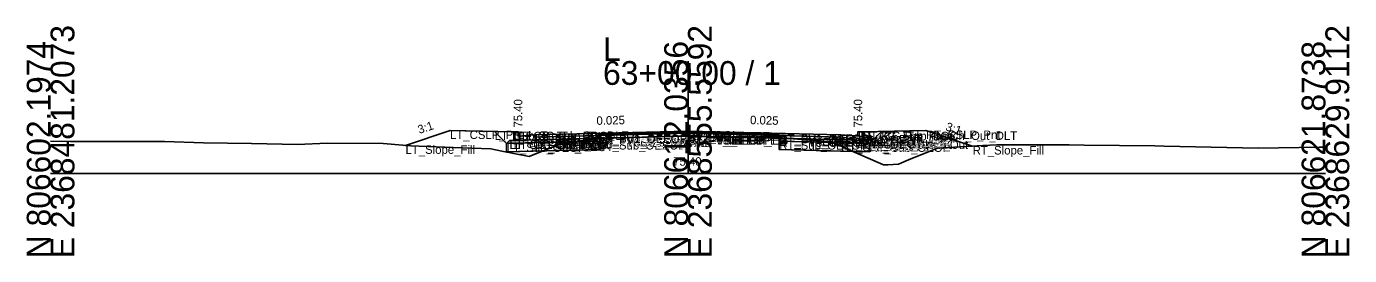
# Model space of a CAD drawing. Extents: x -26 to 8153, y -10 to 9520.
# Drawn here: x 5997.2 to 6152.8, y 2990.3 to 3017.3 of the extents above; entities that cross this region are included whole.
import ezdxf

# ---------------------------------------------------------------- set-up
doc = ezdxf.new("R2010")
doc.units = 0
for name, color, linetype in [('Exist CMT Pavement', 7, 'Continuous'), ('Exist Cross Section Cell', 7, 'Continuous'), ('Exist XS Center Line Elevation Label', 7, 'Continuous'), ('Exist XS Ground Line', 7, 'Continuous'), ('Prop CMT Conc Surface', 7, 'Continuous'), ('Prop CMT Concrete Structures', 7, 'Continuous'), ('Prop CMT Pvmt Course 1', 7, 'Continuous'), ('Prop CMT Pvmt Course 1 CG', 7, 'Continuous'), ('Prop CMT Pvmt Course 1 Wedge', 7, 'Continuous'), ('Prop CMT Pvmt Course 2', 7, 'Continuous'), ('Prop CMT Pvmt Course 2 Wedge', 7, 'Continuous'), ('Prop CMT Pvmt Course 3', 7, 'Continuous'), ('Prop CMT Pvmt Course 3 Wedge', 7, 'Continuous'), ('Prop CMT Pvmt Surface', 7, 'Continuous'), ('Prop CMT Pvmt Wedge Surface 1', 7, 'Continuous'), ('Prop CMT Pvmt Wedge Surface 2', 7, 'Continuous'), ('Prop CMT Pvmt Wedge Surface 3', 7, 'Continuous'), ('Prop CMT Shallow Undercut', 7, 'Continuous'), ('Prop CMT Shallow Undercut Boundary', 7, 'Continuous'), ('Prop CMT Slope Grass', 7, 'Continuous'), ('Prop CMT Subgrade Earthwork', 7, 'Continuous'), ('Prop XS Earthwork Shape', 7, 'Continuous'), ('Prop XS Hydro Elevations', 7, 'Continuous'), ('Prop XS SE Text', 7, 'Continuous'), ('Prop XS Side Slope Text', 7, 'Continuous'), ('Prop XS Subgrade Earthwork', 7, 'Continuous'), ('Scratch_Level_2', 7, 'Continuous'), ('Scratch_Level_6', 7, 'Continuous')]:
    doc.layers.add(name, color=color, linetype=linetype)

msp = doc.modelspace()

# ---------------------------------------------------------------- linework, layer by layer
at = {"layer": 'Exist CMT Pavement'}
for p, q in [((6064.57, 3004.12), (6069.62, 3004.27)), ((6069.62, 3004.27), (6074.66, 3004.41)), ((6074.66, 3004.41), (6075, 3004.4)), ((6075, 3004.4), (6080.09, 3004.31)), ((6080.09, 3004.31), (6085.74, 3004.19))]:
    msp.add_line(p, q, dxfattribs=at)
at = {"layer": 'Exist Cross Section Cell'}
for p, q in [((6075, 3000), (6075, 3013.23)), ((6000, 3000), (6075, 3000)), ((6075, 3000), (6150, 3000))]:
    msp.add_line(p, q, dxfattribs=at)
at = {"layer": 'Exist XS Ground Line'}
for p, q in [((6000, 3003.78), (6002.34, 3003.77)), ((6002.34, 3003.77), (6008.52, 3003.76)), ((6008.52, 3003.76), (6013.41, 3003.77)), ((6013.41, 3003.77), (6017.98, 3003.61)), ((6017.98, 3003.61), (6023.64, 3003.52)), ((6023.64, 3003.52), (6029.05, 3003.41)), ((6029.05, 3003.41), (6032.54, 3003.56)), ((6032.54, 3003.56), (6039.14, 3003.5)), ((6039.14, 3003.5), (6041.45, 3003.33)), ((6041.45, 3003.33), (6042.4, 3003.25)), ((6042.4, 3003.25), (6047.38, 3003.04)), ((6058.07, 3002.71), (6060.29, 3003.59)), ((6060.29, 3003.59), (6061.39, 3003.73)), ((6061.39, 3003.73), (6064.57, 3004.12)), ((6064.57, 3004.12), (6069.62, 3004.27)), ((6069.62, 3004.27), (6074.66, 3004.41)), ((6074.66, 3004.41), (6075, 3004.4)), ((6075, 3004.4), (6080.09, 3004.31)), ((6080.09, 3004.31), (6085.74, 3004.19)), ((6085.74, 3004.19), (6089.53, 3003.91)), ((6089.53, 3003.91), (6091.95, 3003.71)), ((6091.95, 3003.71), (6093.35, 3003.04)), ((6104.37, 3002.96), (6109.68, 3003.3)), ((6109.68, 3003.3), (6111.33, 3003.36)), ((6111.33, 3003.36), (6112.72, 3003.37)), ((6112.72, 3003.37), (6119.84, 3003.35)), ((6119.84, 3003.35), (6121.63, 3003.31)), ((6121.63, 3003.31), (6129.93, 3003.25)), ((6129.93, 3003.25), (6131.01, 3003.22)), ((6131.01, 3003.22), (6142.08, 3002.98)), ((6149.29, 3003.09), (6150, 3003.1)), ((6047.38, 3003.04), (6051.79, 3002.89)), ((6051.79, 3002.89), (6053.1, 3002.62)), ((6053.1, 3002.62), (6056.32, 3001.99)), ((6056.32, 3001.99), (6058.07, 3002.71)), ((6093.35, 3003.04), (6098, 3001.02)), ((6099.75, 3001.1), (6100.96, 3001.58)), ((6100.96, 3001.58), (6104.37, 3002.96)), ((6142.08, 3002.98), (6149.29, 3003.09)), ((6098, 3001.02), (6098.5, 3001.01)), ((6098.5, 3001.01), (6099.75, 3001.1))]:
    msp.add_line(p, q, dxfattribs=at)
at = {"layer": 'Prop CMT Conc Surface'}
for points in [[(6055, 3004.4), (6055, 3004.9), (6054.5, 3004.9)], [(6095, 3004.4), (6095, 3004.9), (6095.5, 3004.9)], [(6057, 3004.53), (6055, 3004.4)], [(6093, 3004.53), (6095, 3004.4)]]:
    msp.add_lwpolyline(points, dxfattribs=at)
at = {"layer": 'Prop CMT Concrete Structures'}
for points in [[(6057, 3004.53), (6055, 3004.4), (6055, 3004.9), (6054.5, 3004.9)], [(6054.5, 3004.9), (6054.5, 3003.88), (6057, 3003.95)], [(6093, 3004.53), (6095, 3004.4), (6095, 3004.9), (6095.5, 3004.9)], [(6095.5, 3004.9), (6095.5, 3003.88), (6093, 3003.95)], [(6057, 3003.95), (6057, 3004.53)], [(6093, 3003.95), (6093, 3004.53)]]:
    msp.add_lwpolyline(points, dxfattribs=at)
at = {"layer": 'Prop CMT Pvmt Course 1'}
for points in [[(6075, 3004.98), (6057, 3004.53)], [(6064.57, 3004.59), (6075, 3004.86)], [(6075, 3004.73), (6075, 3004.98)], [(6075, 3004.98), (6093, 3004.53)], [(6075, 3004.73), (6075, 3004.98)], [(6075, 3004.86), (6075, 3004.73), (6075, 3004.73)], [(6085.74, 3004.59), (6075, 3004.86)], [(6075, 3004.86), (6075, 3004.73), (6075, 3004.73)], [(6057, 3004.53), (6057, 3004.28)], [(6057, 3004.28), (6064.57, 3004.47)], [(6064.57, 3004.47), (6064.57, 3004.59)], [(6085.74, 3004.46), (6085.74, 3004.59)], [(6093, 3004.28), (6085.74, 3004.46)], [(6093, 3004.53), (6093, 3004.28)]]:
    msp.add_lwpolyline(points, dxfattribs=at)
at = {"layer": 'Prop CMT Pvmt Course 1 CG'}
for points in [[(6057, 3003.95), (6054, 3003.87), (6053.66, 3003.53)], [(6053.66, 3003.53), (6057, 3003.62)], [(6057, 3003.62), (6057, 3003.95)], [(6093, 3003.95), (6096, 3003.87), (6096.34, 3003.53)], [(6093, 3003.62), (6093, 3003.95)], [(6096.34, 3003.53), (6093, 3003.62)]]:
    msp.add_lwpolyline(points, dxfattribs=at)
at = {"layer": 'Prop CMT Pvmt Course 1 Wedge'}
for points in [[(6075, 3004.86), (6064.57, 3004.59)], [(6075, 3004.86), (6085.74, 3004.59)]]:
    msp.add_lwpolyline(points, dxfattribs=at)
at = {"layer": 'Prop CMT Pvmt Course 2'}
for points in [[(6064.57, 3004.47), (6057, 3004.28)], [(6057, 3004.28), (6057, 3003.95)], [(6057, 3003.95), (6064.57, 3004.14)], [(6064.57, 3004.14), (6064.57, 3004.47)], [(6085.74, 3004.13), (6085.74, 3004.46)], [(6085.74, 3004.46), (6093, 3004.28)], [(6093, 3003.95), (6085.74, 3004.13)], [(6093, 3004.28), (6093, 3003.95)]]:
    msp.add_lwpolyline(points, dxfattribs=at)
at = {"layer": 'Prop CMT Pvmt Course 2 Wedge'}
for points in [[(6075, 3004.73), (6064.57, 3004.47)], [(6075, 3004.73), (6085.74, 3004.46)]]:
    msp.add_lwpolyline(points, dxfattribs=at)
at = {"layer": 'Prop CMT Pvmt Course 3'}
for points in [[(6064.57, 3004.14), (6057, 3003.95)], [(6057, 3003.95), (6057, 3003.62)], [(6057, 3003.62), (6064.57, 3003.81)], [(6064.57, 3003.81), (6064.57, 3004.14)], [(6085.74, 3004.13), (6093, 3003.95)], [(6085.74, 3003.8), (6085.74, 3004.13)], [(6093, 3003.62), (6085.74, 3003.8)], [(6093, 3003.95), (6093, 3003.62)]]:
    msp.add_lwpolyline(points, dxfattribs=at)
at = {"layer": 'Prop CMT Pvmt Course 3 Wedge'}
for points in [[(6075, 3004.4), (6064.57, 3004.14)], [(6075, 3004.4), (6085.74, 3004.13)]]:
    msp.add_lwpolyline(points, dxfattribs=at)
at = {"layer": 'Prop CMT Pvmt Surface'}
for points in [[(6075, 3004.98), (6057, 3004.53)], [(6075, 3004.98), (6093, 3004.53)]]:
    msp.add_lwpolyline(points, dxfattribs=at)
at = {"layer": 'Prop CMT Pvmt Wedge Surface 1'}
for points in [[(6075, 3004.86), (6064.57, 3004.59)], [(6075, 3004.86), (6085.74, 3004.59)], [(6057, 3004.28), (6057, 3004.53)], [(6064.57, 3004.47), (6057, 3004.28)], [(6064.57, 3004.59), (6064.57, 3004.47)], [(6085.74, 3004.59), (6085.74, 3004.46)], [(6085.74, 3004.46), (6093, 3004.28)], [(6093, 3004.28), (6093, 3004.53)]]:
    msp.add_lwpolyline(points, dxfattribs=at)
at = {"layer": 'Prop CMT Pvmt Wedge Surface 2'}
for points in [[(6075, 3004.73), (6057, 3004.28)], [(6075, 3004.73), (6093, 3004.28)], [(6057, 3004.28), (6057, 3004.53)], [(6093, 3004.28), (6093, 3004.53)]]:
    msp.add_lwpolyline(points, dxfattribs=at)
at = {"layer": 'Prop CMT Pvmt Wedge Surface 3'}
for points in [[(6057, 3003.95), (6057, 3004.53)], [(6075, 3004.4), (6057, 3003.95)], [(6075, 3004.4), (6093, 3003.95)], [(6093, 3003.95), (6093, 3004.53)]]:
    msp.add_lwpolyline(points, dxfattribs=at)
at = {"layer": 'Prop CMT Shallow Undercut'}
for points in [[(6057.9, 3002.64), (6058.07, 3002.71), (6060.29, 3003.59), (6061.36, 3003.73), (6064.57, 3003.81), (6064.57, 3002.81)], [(6085.74, 3003.8), (6092.1, 3003.64), (6093.35, 3003.04), (6094.4, 3002.58), (6085.74, 3002.8)]]:
    msp.add_lwpolyline(points, close=True, dxfattribs=at)
at = {"layer": 'Prop CMT Shallow Undercut Boundary'}
for p, q in [((6053.66, 3003.53), (6053.66, 3002.53)), ((6064.57, 3003.81), (6064.57, 3002.81)), ((6085.74, 3003.8), (6085.74, 3002.8)), ((6096.34, 3003.53), (6096.34, 3002.53)), ((6053.66, 3002.53), (6064.57, 3002.81)), ((6096.34, 3002.53), (6085.74, 3002.8))]:
    msp.add_line(p, q, dxfattribs=at)
at = {"layer": 'Prop CMT Slope Grass'}
for points in [[(6054.5, 3004.9), (6047, 3005.05), (6041.76, 3003.3)], [(6095.5, 3004.9), (6103, 3005.05), (6108.49, 3003.22)]]:
    msp.add_lwpolyline(points, dxfattribs=at)
at = {"layer": 'Prop CMT Subgrade Earthwork'}
for points in [[(6057, 3003.62), (6053.66, 3003.53), (6052.25, 3004.94)], [(6093, 3003.62), (6096.34, 3003.53), (6097.75, 3004.94)], [(6064.57, 3003.81), (6057, 3003.62)], [(6064.57, 3003.81), (6064.59, 3004.12)], [(6085.74, 3003.8), (6085.72, 3004.19)], [(6085.74, 3003.8), (6093, 3003.62)]]:
    msp.add_lwpolyline(points, dxfattribs=at)
at = {"layer": 'Prop XS Earthwork Shape'}
for points in [[(6051.79, 3002.89), (6053.1, 3002.62), (6056.32, 3001.99), (6057.9, 3002.64), (6053.66, 3002.53), (6053.66, 3003.53), (6052.25, 3004.94), (6047, 3005.05), (6041.76, 3003.3), (6042.4, 3003.25), (6047.38, 3003.04)], [(6098.5, 3001.01), (6099.75, 3001.1), (6100.96, 3001.58), (6104.37, 3002.96), (6108.49, 3003.22), (6103, 3005.05), (6097.75, 3004.94), (6096.34, 3003.53), (6096.34, 3002.53), (6094.4, 3002.58), (6098, 3001.02)], [(6058.07, 3002.71), (6060.29, 3003.59), (6061.36, 3003.73), (6057, 3003.62), (6053.66, 3003.53), (6053.66, 3002.53), (6057.9, 3002.64)], [(6058.07, 3002.71), (6060.29, 3003.59), (6061.36, 3003.73), (6064.57, 3003.81), (6064.57, 3002.81), (6057.9, 3002.64)], [(6064.57, 3004.12), (6064.59, 3004.12), (6064.57, 3003.81), (6061.36, 3003.73), (6061.39, 3003.73)], [(6085.74, 3003.8), (6085.72, 3004.19), (6085.74, 3004.19), (6089.53, 3003.91), (6091.95, 3003.71), (6092.1, 3003.64)], [(6093.35, 3003.04), (6094.4, 3002.58), (6085.74, 3002.8), (6085.74, 3003.8), (6092.1, 3003.64)], [(6092.1, 3003.64), (6093, 3003.62), (6096.34, 3003.53), (6096.34, 3002.53), (6094.4, 3002.58), (6093.35, 3003.04)]]:
    msp.add_lwpolyline(points, close=True, dxfattribs=at)
at = {"layer": 'Prop XS Subgrade Earthwork'}
for p, q in [((6053.66, 3003.53), (6064.57, 3003.81)), ((6085.74, 3003.8), (6096.34, 3003.53))]:
    msp.add_line(p, q, dxfattribs=at)
at = {"layer": 'Scratch_Level_6'}
for points in [[(6057.9, 3002.64), (6058.07, 3002.71), (6060.29, 3003.59), (6061.36, 3003.73), (6064.57, 3003.81), (6064.57, 3002.81)], [(6085.74, 3003.8), (6092.1, 3003.64), (6093.35, 3003.04), (6094.4, 3002.58), (6085.74, 3002.8)]]:
    msp.add_lwpolyline(points, close=True, dxfattribs=at)

# ---------------------------------------------------------------- texts
at = {"layer": 'Exist Cross Section Cell'}
for s, p in [('E 2368481.2073', (6002.8, 2990)), ('E 2368555.5592', (6077.8, 2990)), ('E 2368629.9112', (6152.8, 2990)), ('N 806602.1974', (6000, 2990)), ('N 806612.0356', (6075, 2990)), ('N 806621.8738', (6150, 2990))]:
    msp.add_text(s, height=2.8, rotation=90, dxfattribs=at).set_placement(p)
for s, p in [('L', (6065, 3013.23)), ('63+00.00 / 1', (6065, 3010.43))]:
    msp.add_text(s, height=2.8, dxfattribs=at).set_placement(p)
at = {"layer": 'Exist XS Center Line Elevation Label'}
msp.add_text('75.40', height=1, dxfattribs=at).set_placement((6073.25, 3000.9))
at = {"layer": 'Prop XS Hydro Elevations'}
for p in [(6055.5, 3005.4), (6095.5, 3005.4)]:
    msp.add_text('75.40', height=1, rotation=90, dxfattribs=at).set_placement(p)
at = {"layer": 'Prop XS SE Text'}
for rotation, p in [(1.4321, (6064.24, 3005.71)), (358.5679, (6082.29, 3005.8))]:
    msp.add_text('0.025', height=1, rotation=rotation, dxfattribs=at).set_placement(p)
at = {"layer": 'Prop XS Side Slope Text'}
for rotation, p in [(18.4349, (6043.39, 3004.64)), (341.5651, (6105.23, 3005.1))]:
    msp.add_text('3:1', height=1, rotation=rotation, dxfattribs=at).set_placement(p)
at = {"layer": 'Scratch_Level_2'}
for s, p in [('LT_CSLP_Pnt', (6047, 3004.05)), ('LT_Sub_Trench_Out_DLT', (6052.25, 3003.94)), ('LT_CG_Top_BOC', (6054.5, 3003.9)), ('LT_CG_Top_Face', (6055, 3003.9)), ('PV1_PGL', (6075, 3003.98)), ('RT_PV1_IEEOP', (6075, 3003.86)), ('LT_PV1_IEEOP', (6075, 3003.86)), ('RT_PV2_IEEOP', (6075, 3003.73)), ('LT_PV2_IEEOP', (6075, 3003.73)), ('PV2_PGL', (6075, 3003.73)), ('RT_CG_Top_Face', (6095, 3003.9)), ('RT_CG_Top_BOC', (6095.5, 3003.9)), ('RT_Sub_Trench_Out_DLT', (6097.75, 3003.94)), ('RT_CSLP_Pnt', (6103, 3004.05)), ('LT_Slope_Fill', (6041.76, 3002.3)), ('LT_Sub_OEOP', (6053.66, 3002.53)), ('LT_CG1_Shelf_Out', (6054, 3002.87)), ('LT_CG_Bot_BOC', (6054.5, 3002.88)), ('LT_CG_Top_Gut', (6055, 3003.4)), ('LT_PV1_OEOT', (6057, 3003.53)), ('LT_PV2_OEOT', (6057, 3003.28)), ('LT_PV3_OEOT', (6057, 3002.95)), ('LT_CG_Bot_IE', (6057, 3002.95)), ('LT_Sub_OEOT', (6057, 3002.62)), ('LT_PV1_OEEOP', (6064.57, 3003.59)), ('LT_PV2_OEEOP', (6064.57, 3003.47)), ('LT_PV3_OEEOP', (6064.57, 3003.14)), ('LT_PV_OEEOP_EG', (6064.57, 3003.12)), ('LT_Sub_OEEOP', (6064.57, 3002.81)), ('LT_PV_Sub_Tie_Out', (6064.59, 3003.12)), ('RT_PV_IEEOP_EG', (6075, 3003.4)), ('LT_PV_IEEOP_EG', (6075, 3003.4)), ('RT_PV3_IEEOP', (6075, 3003.4)), ('LT_PV3_IEEOP', (6075, 3003.4)), ('RT_PV_Sub_Tie_Out', (6085.72, 3003.19)), ('RT_PV1_OEEOP', (6085.74, 3003.59)), ('RT_PV2_OEEOP', (6085.74, 3003.46)), ('RT_PV_OEEOP_EG', (6085.74, 3003.19)), ('RT_PV3_OEEOP', (6085.74, 3003.13)), ('RT_Sub_OEEOP', (6085.74, 3002.8)), ('RT_PV1_OEOT', (6093, 3003.53)), ('RT_PV2_OEOT', (6093, 3003.28)), ('RT_PV3_OEOT', (6093, 3002.95)), ('RT_CG_Bot_IE', (6093, 3002.95)), ('RT_Sub_OEOT', (6093, 3002.62)), ('RT_CG_Top_Gut', (6095, 3003.4)), ('RT_CG_Bot_BOC', (6095.5, 3002.88)), ('RT_CG1_Shelf_Out', (6096, 3002.87)), ('RT_Sub_OEOP', (6096.34, 3002.53)), ('RT_Slope_Fill', (6108.49, 3002.22))]:
    msp.add_text(s, height=1, dxfattribs=at).set_placement(p)

doc.saveas('drawing.dxf')
